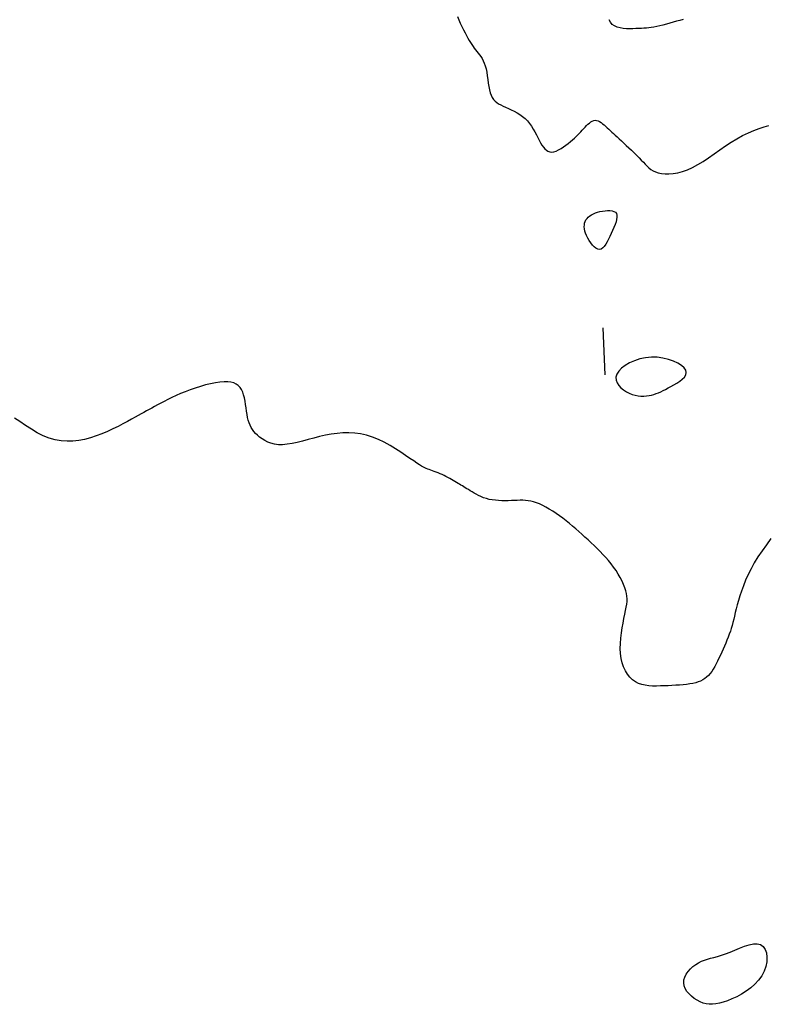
# Model space of a CAD drawing. Header units: millimetres. Extents: x 32690613 to 32693367, y 5343692 to 5344708.
# Tile 770 of 1009: x 32693239 to 32693255, y 5343976 to 5343997. Entities that reach past the tile are written whole.
import ezdxf

# ---------------------------------------------------------------- set-up
doc = ezdxf.new("R2010")
doc.units = ezdxf.units.MM
doc.header["$LTSCALE"] = 20
doc.layers.add('02-DGM_HL_493.00', color=102, linetype='Continuous')

msp = doc.modelspace()

# ---------------------------------------------------------------- linework, layer by layer
at = {"layer": '02-DGM_HL_493.00', "elevation": 493, "flags": 128}
for points in [[(32693247.99, 5343996.812), (32693248.014, 5343996.738), (32693248.044, 5343996.666), (32693248.077, 5343996.596), (32693248.113, 5343996.528), (32693248.147, 5343996.464), (32693248.18, 5343996.406), (32693248.21, 5343996.351), (32693248.238, 5343996.301), (32693248.265, 5343996.255), (32693248.291, 5343996.212), (32693248.317, 5343996.172), (32693248.343, 5343996.134), (32693248.37, 5343996.098), (32693248.398, 5343996.063), (32693248.427, 5343996.028), (32693248.455, 5343995.992), (32693248.483, 5343995.954), (32693248.51, 5343995.913), (32693248.535, 5343995.868), (32693248.558, 5343995.816), (32693248.578, 5343995.758), (32693248.594, 5343995.693), (32693248.608, 5343995.622), (32693248.62, 5343995.546), (32693248.631, 5343995.47), (32693248.642, 5343995.393), (32693248.654, 5343995.319), (32693248.667, 5343995.25), (32693248.684, 5343995.187), (32693248.703, 5343995.133), (32693248.727, 5343995.086), (32693248.754, 5343995.045), (32693248.786, 5343995.01), (32693248.822, 5343994.979), (32693248.862, 5343994.952), (32693248.907, 5343994.926), (32693248.957, 5343994.901), (32693249.012, 5343994.876), (32693249.07, 5343994.85), (32693249.131, 5343994.823), (32693249.193, 5343994.793), (32693249.255, 5343994.76), (32693249.316, 5343994.724), (32693249.374, 5343994.684), (32693249.428, 5343994.638), (32693249.478, 5343994.588), (32693249.523, 5343994.533), (32693249.563, 5343994.474), (32693249.601, 5343994.414), (32693249.635, 5343994.353), (32693249.668, 5343994.292), (32693249.698, 5343994.232), (32693249.728, 5343994.175), (32693249.756, 5343994.122), (32693249.785, 5343994.073), (32693249.815, 5343994.029), (32693249.845, 5343993.992), (32693249.878, 5343993.962), (32693249.913, 5343993.94), (32693249.951, 5343993.927), (32693249.992, 5343993.923), (32693250.038, 5343993.93), (32693250.087, 5343993.946), (32693250.138, 5343993.969), (32693250.191, 5343993.999), (32693250.243, 5343994.033), (32693250.295, 5343994.07), (32693250.345, 5343994.109), (32693250.392, 5343994.147), (32693250.436, 5343994.185), (32693250.476, 5343994.221), (32693250.513, 5343994.256), (32693250.548, 5343994.291), (32693250.581, 5343994.324), (32693250.613, 5343994.357), (32693250.643, 5343994.39), (32693250.673, 5343994.422), (32693250.703, 5343994.455), (32693250.733, 5343994.486), (32693250.764, 5343994.515), (32693250.794, 5343994.542), (32693250.824, 5343994.564), (32693250.855, 5343994.582), (32693250.886, 5343994.594), (32693250.917, 5343994.599), (32693250.948, 5343994.596), (32693250.98, 5343994.587), (32693251.012, 5343994.572), (32693251.044, 5343994.552), (32693251.076, 5343994.528), (32693251.108, 5343994.501), (32693251.141, 5343994.472), (32693251.173, 5343994.442), (32693251.206, 5343994.412), (32693251.239, 5343994.381), (32693251.273, 5343994.35), (32693251.308, 5343994.317), (32693251.346, 5343994.282), (32693251.386, 5343994.245), (32693251.429, 5343994.205), (32693251.476, 5343994.162), (32693251.526, 5343994.115), (32693251.58, 5343994.066), (32693251.635, 5343994.014), (32693251.691, 5343993.961), (32693251.747, 5343993.907), (32693251.801, 5343993.854), (32693251.853, 5343993.803), (32693251.9, 5343993.753), (32693251.944, 5343993.706), (32693251.985, 5343993.663), (32693252.024, 5343993.623), (32693252.063, 5343993.587), (32693252.105, 5343993.554), (32693252.151, 5343993.526), (32693252.202, 5343993.503), (32693252.261, 5343993.484), (32693252.329, 5343993.47), (32693252.405, 5343993.463), (32693252.488, 5343993.462), (32693252.579, 5343993.469), (32693252.675, 5343993.485), (32693252.776, 5343993.511), (32693252.882, 5343993.547), (32693252.991, 5343993.596), (32693253.103, 5343993.656), (32693253.217, 5343993.726), (32693253.333, 5343993.804), (32693253.451, 5343993.886), (32693253.57, 5343993.97), (32693253.691, 5343994.053), (32693253.812, 5343994.134), (32693253.934, 5343994.208), (32693254.057, 5343994.274), (32693254.178, 5343994.332), (32693254.296, 5343994.383), (32693254.409, 5343994.426), (32693254.517, 5343994.462), (32693254.617, 5343994.491)], [(32693252.79, 5343996.746), (32693252.722, 5343996.726), (32693252.651, 5343996.706), (32693252.579, 5343996.685), (32693252.505, 5343996.664), (32693252.433, 5343996.645), (32693252.361, 5343996.627), (32693252.293, 5343996.61), (32693252.229, 5343996.596), (32693252.169, 5343996.584), (32693252.113, 5343996.575), (32693252.06, 5343996.568), (32693252.008, 5343996.563), (32693251.955, 5343996.559), (32693251.902, 5343996.556), (32693251.846, 5343996.553), (32693251.786, 5343996.551), (32693251.721, 5343996.549), (32693251.653, 5343996.547), (32693251.583, 5343996.549), (32693251.514, 5343996.554), (32693251.448, 5343996.565), (32693251.386, 5343996.582), (32693251.33, 5343996.608), (32693251.282, 5343996.642), (32693251.243, 5343996.687), (32693251.213, 5343996.741)], [(32693251.128, 5343989.186), (32693251.089, 5343990.185)], [(32693254.658, 5343985.696), (32693254.562, 5343985.568), (32693254.469, 5343985.439), (32693254.382, 5343985.31), (32693254.304, 5343985.182), (32693254.235, 5343985.056), (32693254.174, 5343984.931), (32693254.12, 5343984.81), (32693254.073, 5343984.693), (32693254.033, 5343984.581), (32693253.998, 5343984.476), (32693253.968, 5343984.377), (32693253.943, 5343984.286), (32693253.921, 5343984.202), (32693253.901, 5343984.123), (32693253.884, 5343984.05), (32693253.868, 5343983.981), (32693253.851, 5343983.915), (32693253.834, 5343983.85), (32693253.816, 5343983.787), (32693253.795, 5343983.724), (32693253.773, 5343983.66), (32693253.749, 5343983.597), (32693253.723, 5343983.533), (32693253.696, 5343983.47), (32693253.668, 5343983.406), (32693253.639, 5343983.342), (32693253.611, 5343983.279), (32693253.582, 5343983.215), (32693253.553, 5343983.152), (32693253.524, 5343983.091), (32693253.494, 5343983.031), (32693253.463, 5343982.974), (32693253.431, 5343982.92), (32693253.398, 5343982.87), (32693253.364, 5343982.824), (32693253.329, 5343982.784), (32693253.291, 5343982.748), (32693253.251, 5343982.717), (32693253.208, 5343982.69), (32693253.162, 5343982.666), (32693253.111, 5343982.646), (32693253.057, 5343982.629), (32693252.997, 5343982.615), (32693252.933, 5343982.604), (32693252.863, 5343982.594), (32693252.79, 5343982.586), (32693252.714, 5343982.58), (32693252.635, 5343982.575), (32693252.553, 5343982.571), (32693252.471, 5343982.567), (32693252.388, 5343982.564), (32693252.305, 5343982.561), (32693252.222, 5343982.559), (32693252.141, 5343982.56), (32693252.061, 5343982.565), (32693251.984, 5343982.575), (32693251.91, 5343982.592), (32693251.839, 5343982.617), (32693251.773, 5343982.651), (32693251.711, 5343982.695), (32693251.655, 5343982.75), (32693251.604, 5343982.813), (32693251.56, 5343982.886), (32693251.523, 5343982.966), (32693251.493, 5343983.054), (32693251.471, 5343983.149), (32693251.457, 5343983.25), (32693251.452, 5343983.356), (32693251.455, 5343983.466), (32693251.463, 5343983.578), (32693251.477, 5343983.689), (32693251.493, 5343983.797), (32693251.512, 5343983.901), (32693251.531, 5343983.999), (32693251.55, 5343984.088), (32693251.566, 5343984.167), (32693251.58, 5343984.237), (32693251.59, 5343984.301), (32693251.596, 5343984.361), (32693251.598, 5343984.417), (32693251.595, 5343984.473), (32693251.587, 5343984.529), (32693251.572, 5343984.589), (32693251.551, 5343984.653), (32693251.523, 5343984.721), (32693251.49, 5343984.792), (32693251.452, 5343984.866), (32693251.409, 5343984.94), (32693251.362, 5343985.015), (32693251.311, 5343985.088), (32693251.258, 5343985.16), (32693251.202, 5343985.23), (32693251.143, 5343985.297), (32693251.083, 5343985.362), (32693251.021, 5343985.426), (32693250.958, 5343985.488), (32693250.895, 5343985.549), (32693250.83, 5343985.609), (32693250.765, 5343985.669), (32693250.7, 5343985.729), (32693250.635, 5343985.789), (32693250.57, 5343985.849), (32693250.504, 5343985.907), (32693250.437, 5343985.965), (32693250.369, 5343986.022), (32693250.3, 5343986.078), (32693250.23, 5343986.132), (32693250.159, 5343986.185), (32693250.086, 5343986.235), (32693250.013, 5343986.283), (32693249.941, 5343986.327), (32693249.87, 5343986.368), (32693249.8, 5343986.404), (32693249.732, 5343986.435), (32693249.667, 5343986.46), (32693249.605, 5343986.48), (32693249.546, 5343986.494), (32693249.488, 5343986.504), (32693249.431, 5343986.51), (32693249.375, 5343986.512), (32693249.318, 5343986.512), (32693249.259, 5343986.511), (32693249.198, 5343986.509), (32693249.134, 5343986.506), (32693249.068, 5343986.504), (32693249, 5343986.503), (32693248.931, 5343986.504), (32693248.862, 5343986.507), (32693248.794, 5343986.512), (32693248.728, 5343986.52), (32693248.663, 5343986.532), (32693248.602, 5343986.549), (32693248.543, 5343986.568), (32693248.487, 5343986.591), (32693248.435, 5343986.615), (32693248.385, 5343986.641), (32693248.339, 5343986.667), (32693248.296, 5343986.692), (32693248.256, 5343986.717), (32693248.219, 5343986.739), (32693248.184, 5343986.76), (32693248.152, 5343986.78), (32693248.121, 5343986.799), (32693248.091, 5343986.817), (32693248.061, 5343986.836), (32693248.031, 5343986.854), (32693247.999, 5343986.873), (32693247.967, 5343986.893), (32693247.932, 5343986.914), (32693247.897, 5343986.936), (32693247.859, 5343986.957), (32693247.821, 5343986.979), (32693247.782, 5343987), (32693247.741, 5343987.021), (32693247.7, 5343987.041), (32693247.658, 5343987.061), (32693247.615, 5343987.079), (32693247.573, 5343987.096), (32693247.531, 5343987.113), (32693247.491, 5343987.128), (32693247.452, 5343987.142), (32693247.416, 5343987.155), (32693247.383, 5343987.167), (32693247.352, 5343987.178), (32693247.323, 5343987.189), (32693247.293, 5343987.202), (32693247.26, 5343987.219), (32693247.222, 5343987.24), (32693247.176, 5343987.268), (32693247.121, 5343987.304), (32693247.054, 5343987.35), (32693246.974, 5343987.405), (32693246.882, 5343987.469), (32693246.779, 5343987.538), (32693246.668, 5343987.61), (32693246.551, 5343987.68), (32693246.429, 5343987.747), (32693246.303, 5343987.808), (32693246.176, 5343987.859), (32693246.05, 5343987.898), (32693245.923, 5343987.925), (32693245.798, 5343987.942), (32693245.672, 5343987.949), (32693245.547, 5343987.947), (32693245.423, 5343987.937), (32693245.298, 5343987.92), (32693245.174, 5343987.897), (32693245.05, 5343987.869), (32693244.927, 5343987.838), (32693244.807, 5343987.806), (32693244.689, 5343987.774), (32693244.575, 5343987.745), (32693244.465, 5343987.721), (32693244.362, 5343987.704), (32693244.265, 5343987.695), (32693244.174, 5343987.696), (32693244.092, 5343987.707), (32693244.016, 5343987.726), (32693243.946, 5343987.752), (32693243.883, 5343987.783), (32693243.826, 5343987.819), (32693243.774, 5343987.857), (32693243.728, 5343987.896), (32693243.688, 5343987.937), (32693243.652, 5343987.978), (32693243.621, 5343988.02), (32693243.593, 5343988.065), (32693243.57, 5343988.112), (32693243.55, 5343988.163), (32693243.533, 5343988.218), (32693243.519, 5343988.277), (32693243.507, 5343988.342), (32693243.497, 5343988.41), (32693243.487, 5343988.481), (32693243.477, 5343988.552), (32693243.466, 5343988.623), (32693243.452, 5343988.691), (32693243.435, 5343988.756), (32693243.415, 5343988.815), (32693243.389, 5343988.868), (32693243.358, 5343988.915), (32693243.32, 5343988.954), (32693243.276, 5343988.985), (32693243.224, 5343989.01), (32693243.164, 5343989.026), (32693243.095, 5343989.035), (32693243.017, 5343989.036), (32693242.929, 5343989.029), (32693242.833, 5343989.014), (32693242.73, 5343988.993), (32693242.623, 5343988.967), (32693242.514, 5343988.936), (32693242.404, 5343988.901), (32693242.296, 5343988.863), (32693242.191, 5343988.823), (32693242.091, 5343988.782), (32693241.996, 5343988.741), (32693241.907, 5343988.699), (32693241.822, 5343988.658), (32693241.743, 5343988.617), (32693241.669, 5343988.578), (32693241.6, 5343988.541), (32693241.536, 5343988.506), (32693241.477, 5343988.473), (32693241.422, 5343988.443), (32693241.367, 5343988.413), (32693241.312, 5343988.382), (32693241.254, 5343988.351), (32693241.192, 5343988.316), (32693241.123, 5343988.279), (32693241.046, 5343988.236), (32693240.96, 5343988.189), (32693240.864, 5343988.138), (32693240.761, 5343988.084), (32693240.651, 5343988.03), (32693240.536, 5343987.977), (32693240.417, 5343987.926), (32693240.296, 5343987.881), (32693240.172, 5343987.841), (32693240.049, 5343987.809), (32693239.924, 5343987.786), (32693239.8, 5343987.772), (32693239.675, 5343987.769), (32693239.549, 5343987.778), (32693239.423, 5343987.8), (32693239.297, 5343987.835), (32693239.17, 5343987.885), (32693239.042, 5343987.95), (32693238.916, 5343988.025), (32693238.791, 5343988.105), (32693238.67, 5343988.187), (32693238.554, 5343988.263)]]:
    msp.add_lwpolyline(points, dxfattribs=at)
for points in [[(32693251.02, 5343992.657), (32693251.073, 5343992.668), (32693251.127, 5343992.676), (32693251.18, 5343992.68), (32693251.23, 5343992.679), (32693251.276, 5343992.673), (32693251.315, 5343992.661), (32693251.347, 5343992.642), (32693251.37, 5343992.615), (32693251.381, 5343992.58), (32693251.382, 5343992.539), (32693251.375, 5343992.491), (32693251.361, 5343992.437), (32693251.341, 5343992.38), (32693251.317, 5343992.32), (32693251.289, 5343992.257), (32693251.261, 5343992.194), (32693251.232, 5343992.13), (32693251.203, 5343992.069), (32693251.173, 5343992.011), (32693251.143, 5343991.96), (32693251.112, 5343991.916), (32693251.08, 5343991.882), (32693251.046, 5343991.859), (32693251.01, 5343991.85), (32693250.973, 5343991.856), (32693250.935, 5343991.876), (32693250.896, 5343991.906), (32693250.859, 5343991.945), (32693250.823, 5343991.991), (32693250.79, 5343992.041), (32693250.76, 5343992.093), (32693250.735, 5343992.145), (32693250.714, 5343992.195), (32693250.699, 5343992.243), (32693250.69, 5343992.288), (32693250.686, 5343992.331), (32693250.687, 5343992.372), (32693250.693, 5343992.41), (32693250.705, 5343992.445), (32693250.722, 5343992.478), (32693250.744, 5343992.509), (32693250.771, 5343992.538), (32693250.803, 5343992.564), (32693250.839, 5343992.587), (32693250.879, 5343992.608), (32693250.923, 5343992.627), (32693250.97, 5343992.643)], [(32693251.644, 5343988.789), (32693251.708, 5343988.764), (32693251.77, 5343988.747), (32693251.832, 5343988.735), (32693251.893, 5343988.73), (32693251.952, 5343988.729), (32693252.01, 5343988.733), (32693252.065, 5343988.741), (32693252.118, 5343988.752), (32693252.169, 5343988.766), (32693252.217, 5343988.782), (32693252.265, 5343988.801), (32693252.313, 5343988.823), (32693252.363, 5343988.847), (32693252.414, 5343988.873), (32693252.469, 5343988.903), (32693252.528, 5343988.935), (32693252.591, 5343988.97), (32693252.655, 5343989.008), (32693252.717, 5343989.048), (32693252.772, 5343989.091), (32693252.817, 5343989.135), (32693252.847, 5343989.182), (32693252.858, 5343989.231), (32693252.848, 5343989.281), (32693252.813, 5343989.333), (32693252.755, 5343989.384), (32693252.677, 5343989.432), (32693252.583, 5343989.476), (32693252.477, 5343989.512), (32693252.361, 5343989.54), (32693252.239, 5343989.556), (32693252.114, 5343989.558), (32693251.99, 5343989.546), (32693251.87, 5343989.52), (32693251.755, 5343989.483), (32693251.65, 5343989.436), (32693251.557, 5343989.382), (32693251.479, 5343989.322), (32693251.418, 5343989.26), (32693251.378, 5343989.196), (32693251.36, 5343989.133), (32693251.363, 5343989.072), (32693251.384, 5343989.013), (32693251.419, 5343988.958), (32693251.465, 5343988.907), (32693251.52, 5343988.861), (32693251.581, 5343988.822)], [(32693253.118, 5343976.671), (32693253.18, 5343976.701), (32693253.243, 5343976.725), (32693253.307, 5343976.746), (32693253.375, 5343976.765), (32693253.447, 5343976.783), (32693253.524, 5343976.804), (32693253.606, 5343976.829), (32693253.695, 5343976.86), (32693253.79, 5343976.899), (32693253.891, 5343976.941), (32693253.993, 5343976.983), (32693254.095, 5343977.022), (32693254.193, 5343977.053), (32693254.285, 5343977.071), (32693254.367, 5343977.074), (32693254.438, 5343977.056), (32693254.494, 5343977.016), (32693254.535, 5343976.956), (32693254.562, 5343976.879), (32693254.573, 5343976.79), (32693254.569, 5343976.693), (32693254.55, 5343976.591), (32693254.515, 5343976.489), (32693254.464, 5343976.39), (32693254.397, 5343976.298), (32693254.318, 5343976.212), (32693254.229, 5343976.135), (32693254.132, 5343976.064), (32693254.032, 5343976.002), (32693253.93, 5343975.947), (32693253.829, 5343975.9), (32693253.734, 5343975.861), (32693253.645, 5343975.83), (32693253.563, 5343975.808), (32693253.486, 5343975.793), (32693253.414, 5343975.786), (32693253.345, 5343975.787), (32693253.279, 5343975.796), (32693253.215, 5343975.813), (32693253.151, 5343975.838), (32693253.087, 5343975.871), (32693253.026, 5343975.91), (32693252.967, 5343975.956), (32693252.915, 5343976.006), (32693252.87, 5343976.061), (32693252.835, 5343976.119), (32693252.811, 5343976.18), (32693252.802, 5343976.242), (32693252.807, 5343976.304), (32693252.825, 5343976.366), (32693252.856, 5343976.427), (32693252.896, 5343976.485), (32693252.945, 5343976.54), (32693252.999, 5343976.59), (32693253.058, 5343976.634)]]:
    msp.add_lwpolyline(points, close=True, dxfattribs=at)

doc.saveas('drawing.dxf')
